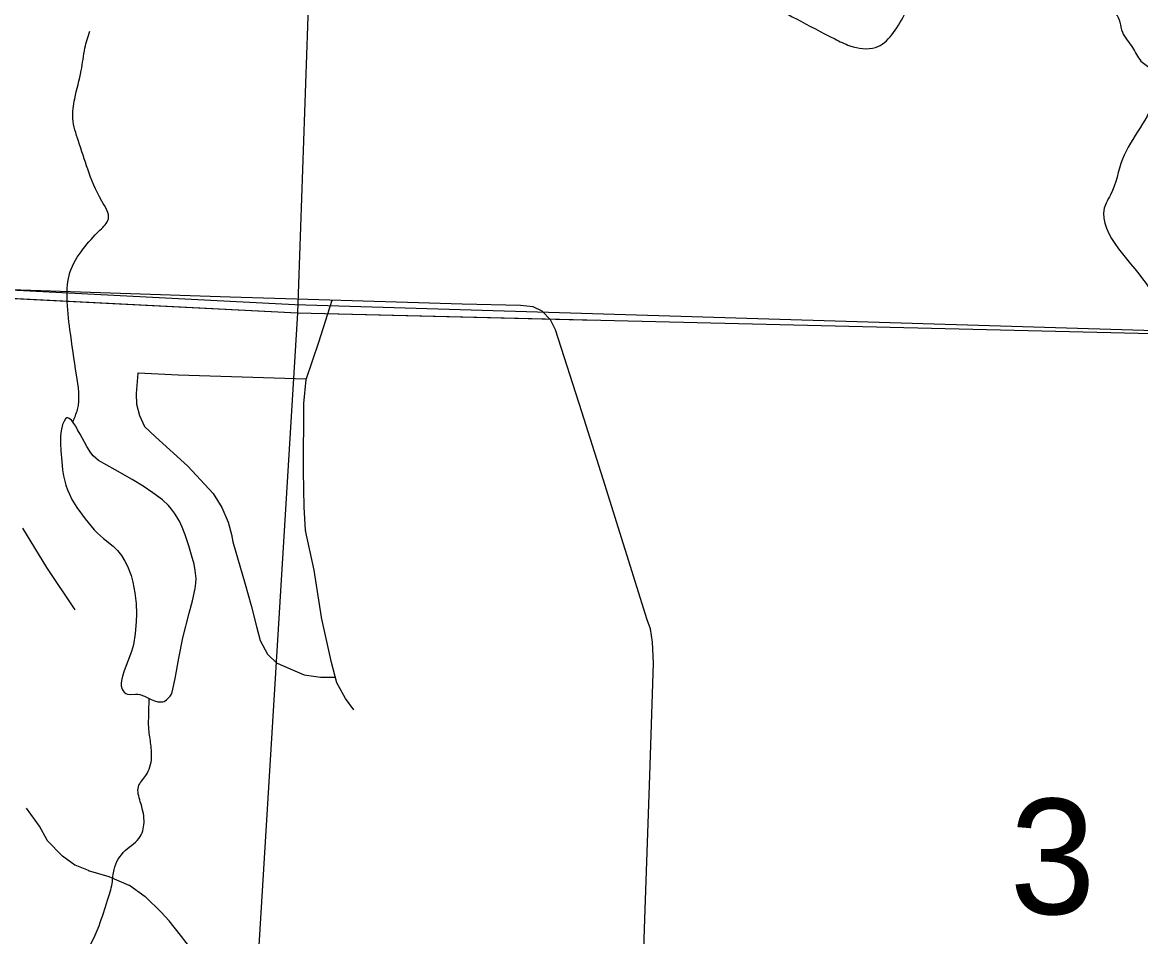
# Model space of a CAD drawing. Extents: x 1219626 to 1426462, y 456797 to 752399.
# Drawn here: x 1355764 to 1359888, y 560804 to 564174 of the extents above; entities that cross this region are included whole.
import ezdxf

# ---------------------------------------------------------------- set-up
doc = ezdxf.new("R2010")
doc.units = 0
for name, color, linetype in [('Lakes and Ponds', 7, 'Continuous'), ('Local Roads Paved', 7, 'Continuous'), ('Masks', 7, 'Continuous'), ('Narrow River Creek and Branch and Slough', 7, 'Continuous'), ('Section Lines', 7, 'Continuous'), ('Section Numbers', 7, 'Continuous'), ('State Routes Highway Center Lines', 7, 'Continuous')]:
    doc.layers.add(name, color=color, linetype=linetype)

msp = doc.modelspace()

# ---------------------------------------------------------------- linework, layer by layer
at = {"layer": 'Lakes and Ponds'}
msp.add_lwpolyline([(1356264.3, 561669.2), (1356278.4, 561669.3), (1356282.9, 561669.1), (1356287.5, 561670.7), (1356296.5, 561676.7), (1356309.1, 561690.3), (1356313.8, 561697.7), (1356316.6, 561704.6), (1356327.7, 561754.7), (1356341.4, 561830), (1356356.2, 561904.9), (1356379.8, 561996), (1356391.7, 562041.6), (1356401.8, 562087.3), (1356404.3, 562106.6), (1356404.7, 562123.6), (1356401.9, 562153.7), (1356397.5, 562176.3), (1356388.5, 562210.2), (1356378, 562243.9), (1356364.6, 562284.2), (1356353.3, 562313.4), (1356343.4, 562334.6), (1356325.4, 562364.7), (1356314.8, 562378.9), (1356302.7, 562392.6), (1356280.7, 562413.2), (1356245.9, 562439.7), (1356209.5, 562463.9), (1356168.9, 562488.9), (1356106.4, 562523.9), (1356045, 562559.1), (1356034.9, 562566.8), (1356025.7, 562576.5), (1356017.3, 562587.3), (1356002, 562610.8), (1355977.1, 562655.9), (1355968.3, 562671.9), (1355961, 562684.8), (1355954.8, 562694.7), (1355949.5, 562702.1), (1355945.1, 562707.4), (1355937.6, 562713.8), (1355932.4, 562715.8), (1355928.6, 562715.5), (1355923.1, 562711.8), (1355918.1, 562703.8), (1355912.9, 562691.1), (1355907.1, 562667.6), (1355905.1, 562649.5), (1355904.7, 562621.9), (1355906.2, 562594.8), (1355909.4, 562554.5), (1355912.9, 562524.3), (1355916.7, 562501.6), (1355925.1, 562467.8), (1355930.9, 562450.9), (1355937.9, 562434.2), (1355947.2, 562415.5), (1355965.3, 562385.1), (1355996, 562343.4), (1356029.1, 562303.4), (1356040.9, 562290.7), (1356063.6, 562271.1), (1356098.9, 562242.8), (1356115.5, 562226.9), (1356130.2, 562208.2), (1356142.8, 562187.3), (1356152.2, 562168.7), (1356165.1, 562135.4), (1356172.3, 562109.8), (1356179.6, 562071), (1356183.7, 562031.7), (1356185.2, 561993.6), (1356184.5, 561964.7), (1356180.9, 561921.6), (1356173.8, 561879.1), (1356166.9, 561854.9), (1356152.9, 561819.4), (1356140.1, 561783.9), (1356134.1, 561764.1), (1356130.2, 561748.4), (1356128.7, 561736.7), (1356129, 561728.1), (1356132.3, 561715.8), (1356135.6, 561710), (1356140.1, 561704.6), (1356146.4, 561699.9), (1356152.4, 561697.6), (1356163.6, 561696.5), (1356181.1, 561697.9), (1356189.6, 561698), (1356197.6, 561696.7), (1356214.2, 561690.1), (1356238.9, 561678.2), (1356251.4, 561672.9), (1356264.3, 561669.2)], dxfattribs=at)
at = {"layer": 'Local Roads Paved'}
for p, q in [((1356857.6, 562995), (1356907.4, 563149.1)), ((1356810.8, 562857.2), (1356857.6, 562995)), ((1356190, 562879.6), (1356184, 562805.2)), ((1356339.2, 562873.6), (1356191, 562880.5)), ((1356811.2, 562858.4), (1356339.2, 562873.6)), ((1356802.1, 562768.7), (1356810.8, 562857)), ((1356184, 562805), (1356184.9, 562766.2)), ((1356184.9, 562766), (1356196.1, 562724.6)), ((1356801.3, 562519.9), (1356802.1, 562768.6)), ((1356196.2, 562724.4), (1356214.3, 562683.9)), ((1356214.5, 562683.6), (1356255.1, 562646.5)), ((1356255.1, 562646.5), (1356374.7, 562538.1)), ((1356374.8, 562538.1), (1356467.4, 562437.6)), ((1356803.9, 562387.3), (1356801.3, 562519.9)), ((1356467.5, 562437.4), (1356500.4, 562385.6)), ((1356500.5, 562385.4), (1356523, 562331.8)), ((1356808.2, 562301.5), (1356803.9, 562387.2)), ((1355764.4, 562309.2), (1355853.7, 562164.5)), ((1356523, 562331.7), (1356536, 562285.9)), ((1356840.3, 562154.1), (1356808.2, 562301.3)), ((1356536, 562285.7), (1356540.3, 562259)), ((1355853.7, 562164.4), (1355958.3, 562008.3)), ((1356868, 561980.7), (1356840.3, 562154)), ((1356607.9, 562024.8), (1356627.9, 561946.8)), ((1356904.4, 561814.2), (1356868, 561980.6)), ((1356627.9, 561946.8), (1356641.7, 561894.9)), ((1356641.8, 561894.7), (1356668.6, 561845.5)), ((1356668.7, 561845.3), (1356703.2, 561811.7)), ((1356703.5, 561811.5), (1356751.8, 561790.8)), ((1356924.3, 561739.7), (1356904.4, 561814.2)), ((1356751.9, 561790.8), (1356803.8, 561769.2)), ((1356804, 561769.1), (1356863.6, 561759.6)), ((1356863.8, 561759.6), (1356918.7, 561760.7)), ((1356955.5, 561681.6), (1356924.4, 561739.5)), ((1356987.2, 561639.6), (1356955.6, 561681.5)), ((1355827.7, 561210.9), (1355780.1, 561277.4)), ((1355855.4, 561158.9), (1355827.7, 561210.7)), ((1355912.6, 561100.8), (1355855.5, 561158.7)), ((1355958.5, 561067.8), (1355912.7, 561100.7)), ((1356008.8, 561047), (1355958.7, 561067.7)), ((1356084.3, 561024.4), (1356008.9, 561046.9)), ((1356158.8, 560992.4), (1356084.4, 561024.4)), ((1356217.8, 560950.8), (1356159, 560992.3)), ((1356275.9, 560893.5), (1356217.9, 560950.7)), ((1356305.3, 560862.3), (1356275.9, 560893.5)), ((1356347, 560809.4), (1356305.4, 560862.3)), ((1356389.4, 560754.8), (1356347, 560809.4))]:
    msp.add_line(p, q, dxfattribs=at)
for points in [[(1358041.2, 560321.3), (1358059.4, 560868.4), (1358077.6, 561397.2), (1358091.5, 561811.6), (1358088, 561888.7), (1358081.1, 561938.2), (1358068.9, 561971.1), (1357906, 562489.5), (1357827.9, 562738.3), (1357730.8, 563040), (1357711.8, 563077.3), (1357680.6, 563109.4), (1357647.6, 563125), (1357600.8, 563130.2), (1357386.7, 563135.4), (1357184.7, 563140.6), (1356530.1, 563160.5), (1355646.7, 563190), (1354959.2, 563213.4), (1354682.7, 563222.1), (1353885.1, 563249), (1353365.8, 563265.4)], [(1356540.3, 562258.9), (1356585.4, 562102.9), (1356607.9, 562024.9)]]:
    msp.add_lwpolyline(points, dxfattribs=at)
for centre, start, end in [((1356856.7, 562995.3), 341.2413, 342.1107), ((1356191, 562879.5), 87.337, 175.3999), ((1356339.2, 562874.6), 267.337, 268.1524), ((1356811.8, 562856.9), 161.2413, 174.4007), ((1356185, 562805.1), 175.3999, 181.273), ((1356185.9, 562766.2), 181.273, 195.1541), ((1356803.1, 562768.6), 174.4007, 179.8004), ((1356197.1, 562724.8), 195.1541, 204.0755), ((1356215.2, 562684.3), 204.0755, 227.5448), ((1356255.8, 562647.2), 227.5448, 227.8298), ((1356374, 562537.4), 42.6889, 47.8298), ((1356802.3, 562519.9), 179.8004, 181.1233), ((1356466.7, 562436.9), 32.3474, 42.6889), ((1356499.5, 562385), 22.751, 32.3474), ((1356804.9, 562387.3), 181.1233, 182.8913), ((1356522, 562331.4), 15.8025, 22.751), ((1356809.2, 562301.5), 182.8913, 192.2788), ((1356535, 562285.6), 9.1623, 15.8025), ((1356541.3, 562259.2), 189.1623, 196.1134), ((1355854.5, 562165), 211.6649, 213.8241), ((1356839.3, 562153.8), 9.0903, 12.2788), ((1356607, 562024.6), 14.3354, 16.1134), ((1356869, 561980.8), 189.0903, 192.3391), ((1356628.8, 561947.1), 194.3354, 194.9314), ((1356642.7, 561895.2), 194.9314, 208.54), ((1356669.4, 561846), 208.54, 225.7252), ((1356703.9, 561812.4), 225.7252, 246.8014), ((1356905.4, 561814.4), 192.3391, 194.9729), ((1356752.2, 561791.7), 246.8014, 247.3801), ((1356804.1, 561770.1), 247.3801, 260.9421), ((1356863.8, 561760.6), 260.9421, 271.1233), ((1356925.3, 561740), 194.9729, 208.2497), ((1356956.4, 561682.1), 208.2497, 217.0304), ((1355826.8, 561210.3), 28.0725, 35.5377), ((1355856.3, 561159.4), 208.0725, 224.5692), ((1355913.3, 561101.5), 224.5692, 234.3602), ((1355959.1, 561068.6), 234.3602, 247.5206), ((1356009.2, 561047.9), 247.5206, 253.3612), ((1356084, 561023.5), 66.7211, 73.3612), ((1356158.4, 560991.5), 54.7824, 66.7211), ((1356217.2, 560950), 45.4308, 54.7824), ((1356275.2, 560892.8), 43.3634, 45.4308), ((1356304.6, 560861.6), 38.1987, 43.3634), ((1356346.2, 560808.8), 37.875, 38.1987)]:
    msp.add_arc(centre, 1, start, end, dxfattribs=at)
at = {"layer": 'Masks'}
msp.add_lwpolyline([(1352136.5, 563338.2), (1356778.8, 563102.9), (1357880.6, 563076.3)], dxfattribs=at)
at = {"layer": 'Narrow River Creek and Branch and Slough'}
for points in [[(1357526.7, 568859.2), (1357514.2, 568803), (1357439.4, 568678.2), (1357358.3, 568553.3), (1357264.7, 568397.3), (1357202.3, 568322.4), (1357158.6, 568247.5), (1357133.7, 568147.6), (1357115, 568035.2), (1357083.8, 567929.1), (1357033.9, 567816.8), (1356990.2, 567754.3), (1356940.3, 567698.2), (1356915.3, 567554.6), (1356921.6, 567223.8), (1356962.1, 567101.2), (1357040.1, 566905.4), (1357065.1, 566836.7), (1357100.8, 566735), (1357100.8, 566665.6), (1357052.6, 566555.8), (1356984, 566356.1), (1356984, 566293.7), (1356977.7, 566237.5), (1356996.4, 566212.5), (1357108.7, 566112.6), (1357208.5, 566031.5), (1357283.4, 565962.8), (1357358.3, 565844.2), (1357420.7, 565663.2), (1357400.1, 565485.7), (1357400.1, 565417), (1357418.8, 565367), (1357493.7, 565267.2), (1357549.8, 565223.5), (1357581, 565123.6), (1357599.7, 565054.9), (1357637.1, 565030), (1357674.6, 564986.3), (1357730.7, 564955.1), (1357743.2, 564948.8), (1357805.6, 564936.3), (1357868, 564936.3), (1357937, 564946.4), (1357974, 564848.9), (1358006.4, 564705), (1358055.1, 564667.9), (1358385.8, 564474.4), (1358435.7, 564430.7), (1358491.9, 564343.3), (1358566.7, 564218.5), (1358616.6, 564187.3), (1358760.1, 564112.4), (1358816.3, 564087.4), (1358909.9, 564081.1), (1359015.9, 564199.7), (1359059.6, 564274.7), (1359134.4, 564374.5), (1359190.6, 564449.4), (1359284.2, 564518.1), (1359377.8, 564549.3), (1359465.1, 564511.9), (1359533.7, 564430.7), (1359596.1, 564355.8), (1359658.5, 564305.9), (1359777, 564218.5), (1359795.8, 564206), (1359820.7, 564137.3), (1359858.1, 564081.1), (1359889.3, 564031.2), (1359926.8, 564000), (1359940.7, 563909.7), (1359820.7, 563669.2), (1359777, 563538.1), (1359760.4, 563507.5), (1359908, 563211.3), (1360007.9, 563049.1), (1360095.2, 562986.6), (1360145.1, 563017.8), (1360201.3, 563024.1), (1360294.9, 562949.2), (1360357.2, 562893), (1360513.2, 562880.5), (1360638, 562880.5), (1360719.1, 562824.3), (1360793.9, 562749), (1360842, 562730.5), (1360918.7, 562649.5), (1361015.7, 562523.3), (1361043.5, 562480.8), (1361062.2, 562449.8)], [(1355950, 562701.4), (1355967.6, 562746.6), (1355964.2, 562874.7), (1355940, 563040.8), (1355929.6, 563158.4), (1355940, 563251.8), (1355988.4, 563338.3), (1356050.6, 563407.5), (1356081.8, 563449.1), (1356057.6, 563514.8), (1356005.7, 563632.5), (1355971.1, 563736.3), (1355950.4, 563819.3), (1355957.3, 563892), (1355981.5, 563995.8), (1355995.3, 564078.8), (1356012.6, 564141.1)], [(1355936.1, 560683.7), (1355971.1, 560712.7), (1356016.1, 560774.9), (1356047.2, 560844.1), (1356078.3, 560937.6), (1356095.6, 560999.9), (1356102.5, 561051.8), (1356144, 561121), (1356199.3, 561172.9), (1356213.2, 561231.7), (1356199.3, 561300.9), (1356192.4, 561356.3), (1356220.1, 561397.8), (1356240.8, 561463.5), (1356237.4, 561518.9), (1356230.5, 561574.3), (1356230.5, 561622.7), (1356232.1, 561681.4)]]:
    msp.add_spline(points, degree=3, dxfattribs=at)
at = {"layer": 'Section Lines'}
for p, q in [((1356964.1, 568338.6), (1356778.8, 563102.9)), ((1351486, 563371.1), (1356778.8, 563102.9)), ((1356778.8, 563102.9), (1356452.5, 557772.5)), ((1356778.8, 563102.9), (1362011.5, 562976.6))]:
    msp.add_line(p, q, dxfattribs=at)
at = {"layer": 'State Routes Highway Center Lines'}
for p, q in [((1356768.6, 563133), (1351529.5, 563398.5)), ((1361976.5, 562974.2), (1356768.6, 563133))]:
    msp.add_line(p, q, dxfattribs=at)

# ---------------------------------------------------------------- texts
at = {"layer": 'Section Numbers'}
msp.add_text('3', height=425, rotation=359.9997, dxfattribs=at).set_placement((1359405.3, 560886.8))

doc.saveas('drawing.dxf')
